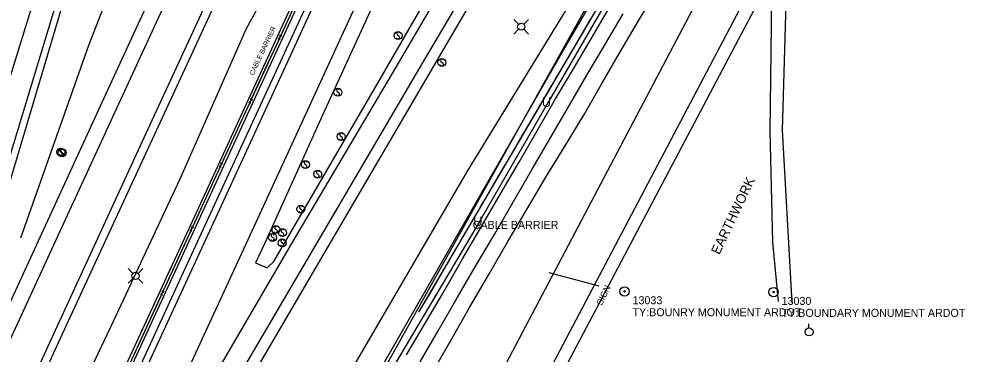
# Model space of a CAD drawing. Extents: x 978516 to 993312, y 1836504 to 1846212.
# Drawn here: x 980904 to 981495, y 1841068 to 1841278 of the extents above; entities that cross this region are included whole.
import ezdxf

# ---------------------------------------------------------------- set-up
doc = ezdxf.new("R2010")
doc.units = 0
for name, color, linetype in [('Default', 7, 'Continuous'), ('R_MOT Stage 1 Widening', 7, 'Continuous'), ('R_Proposed Road', 7, 'Continuous'), ('S_BASELINE', 7, 'Continuous'), ('S_EDGE_PAVEMENT', 7, 'Continuous'), ('S_FENCE', 7, 'Continuous'), ('S_FIBER_OPTIC_CABLE', 7, 'Continuous'), ('S_GAS_UTILITIES', 7, 'Continuous'), ('S_IRON_PIN', 7, 'Continuous'), ('S_IRON_PIN_ANNOT', 7, 'Continuous'), ('S_MISC_BOUNDARY_ANNOT', 7, 'Continuous'), ('S_MISC_STRUCTURES', 7, 'Continuous'), ('S_MISC_STRUCTURES_ANNOT', 7, 'Continuous'), ('S_PAVEMENT_CROWN', 7, 'Continuous'), ('S_SANITARY_SEWER', 7, 'Continuous'), ('S_SHOULDER', 7, 'Continuous'), ('S_SIGN', 7, 'Continuous'), ('S_SIGN_ANNOT', 7, 'Continuous'), ('S_STREAM', 7, 'Continuous'), ('S_SURVEY_TEXT_ANNOT', 7, 'Continuous'), ('S_UTILITY_POLE', 7, 'Continuous'), ('S_UTL_PT_SYM', 7, 'Continuous'), ('S_WATER_UTILITIES', 7, 'Continuous')]:
    doc.layers.add(name, color=color, linetype=linetype)

msp = doc.modelspace()

# ---------------------------------------------------------------- linework, layer by layer
at = {"layer": 'R_MOT Stage 1 Widening'}
msp.add_line((981449.82, 1841520.69), (980710.25, 1840116.94), dxfattribs=at)
at = {"layer": 'R_Proposed Road'}
for p, q in [((981472.82, 1841508.57), (980733.25, 1840104.82)), ((981371.29, 1841298.7), (980740.33, 1840101.09))]:
    msp.add_line(p, q, dxfattribs=at)
at = {"layer": 'S_BASELINE'}
msp.add_line((980929, 1840693.9), (981275.76, 1841315.9), dxfattribs=at)
at = {"layer": 'S_EDGE_PAVEMENT'}
for points in [[(981003.84, 1841586.02), (980971.59, 1841480.66), (980921.63, 1841316.83), (980863.83, 1841129.46), (980811.1, 1840959.57), (980781.96, 1840866.22)], [(981106.48, 1841528.73), (981087.95, 1841488.62), (981015.58, 1841331.71), (980924.29, 1841133.39), (980854.22, 1840981.01), (980808.18, 1840882.56), (980791.06, 1840846.48), (980818.44, 1840932.05), (980847.65, 1841026.91), (980892.45, 1841172.18), (980941.73, 1841334.88), (981014.37, 1841572.79)], [(980796.34, 1840798.88), (980885.76, 1840994.04), (980983.52, 1841206.2), (981066.57, 1841386.42), (981127.39, 1841517.95)], [(981184.72, 1841496.37), (981112.37, 1841339.54), (981025.6, 1841150.33), (980952.66, 1840992.2), (980883.01, 1840840.41), (980847.74, 1840765.17)], [(981252.24, 1841439.93), (981137.33, 1841244.03), (981073.65, 1841136.11), (981002.81, 1841014.58), (980948.5, 1840922.78), (980947.47, 1840923.27), (981050.93, 1841147.81), (981148.36, 1841360.38), (981201.55, 1841475.56)], [(980851.24, 1840712.34), (980867.77, 1840746.22), (980923.19, 1840850.45), (980998.48, 1840980.73), (981063.54, 1841091.76), (981158.12, 1841253.15), (981246.33, 1841402.78), (981273.99, 1841449.85)], [(981163.59, 1841058.69), (981174.6, 1841077.89), (981185.61, 1841097.08), (981197.57, 1841117.73), (981209.53, 1841138.38), (981221.41, 1841158.51), (981233.3, 1841178.65), (981245.22, 1841198.27), (981257.15, 1841217.9), (981267.94, 1841236.76), (981278.74, 1841255.62), (981290.58, 1841275.5), (981302.42, 1841295.38)], [(981146.26, 1841067.51), (981157.65, 1841086.94), (981169.03, 1841106.36), (981181.05, 1841127.09), (981193.06, 1841147.81), (981204.9, 1841168.14), (981216.74, 1841188.47), (981228.04, 1841208.09), (981239.33, 1841227.71), (981250.43, 1841246.46), (981261.53, 1841265.2), (981273.27, 1841285.32)]]:
    msp.add_lwpolyline(points, dxfattribs=at)
at = {"layer": 'S_FENCE'}
for p, q in [((981261.07, 1841277.44), (981259.54, 1841274.93)), ((981260.99, 1841277.41), (981259.62, 1841274.97)), ((981066.05, 1841265.16), (981068.26, 1841267.25)), ((981067.06, 1841264.64), (981067.25, 1841267.76)), ((981238.84, 1841239.48), (981237.31, 1841236.96)), ((981238.76, 1841239.44), (981237.39, 1841237)), ((981047.63, 1841225.19), (981049.85, 1841227.28)), ((981048.65, 1841224.68), (981048.83, 1841227.8)), ((981216.6, 1841201.51), (981215.08, 1841199)), ((981216.53, 1841201.47), (981215.15, 1841199.03)), ((981029.23, 1841185.23), (981031.44, 1841187.32)), ((981030.24, 1841184.71), (981030.42, 1841187.83)), ((981194.35, 1841163.52), (981192.85, 1841161.05)), ((981194.3, 1841163.52), (981192.9, 1841161.04)), ((981010.89, 1841145.23), (981013.1, 1841147.32)), ((981011.91, 1841144.71), (981012.09, 1841147.83)), ((981172.11, 1841125.55), (981170.61, 1841123.08)), ((981172.06, 1841125.55), (981170.66, 1841123.08)), ((980992.56, 1841105.22), (980994.77, 1841107.32)), ((980993.58, 1841104.71), (980993.75, 1841107.83))]:
    msp.add_line(p, q, dxfattribs=at)
for points in [[(980837.27, 1840766.53), (980948.97, 1841008.76), (981030.52, 1841186.69), (981097.8, 1841332.73), (981154.45, 1841455.56)], [(981338.12, 1841409.07), (981210.88, 1841191.78), (981153.76, 1841094.26)], [(981067.99, 1841268.02), (981076.36, 1841286.18)], [(981259.3, 1841274.46), (981249.19, 1841257.2)], [(981057.95, 1841246.22), (981066.32, 1841264.39)], [(981249.19, 1841257.2), (981239.08, 1841239.95)], [(981049.58, 1841228.05), (981057.95, 1841246.22)], [(981237.06, 1841236.49), (981226.96, 1841219.24)], [(981039.54, 1841206.26), (981047.9, 1841224.42)], [(981226.96, 1841219.24), (981216.85, 1841201.98)], [(981031.17, 1841188.09), (981039.54, 1841206.26)], [(981214.83, 1841198.53), (981210.88, 1841191.78), (981204.72, 1841181.27)], [(981021.16, 1841166.27), (981029.5, 1841184.46)], [(981204.72, 1841181.27), (981194.61, 1841164.01)], [(981012.83, 1841148.09), (981021.16, 1841166.27)], [(981192.59, 1841160.56), (981182.48, 1841143.3)], [(981002.83, 1841126.27), (981011.16, 1841144.45)], [(981182.48, 1841143.3), (981172.37, 1841126.04)], [(980994.5, 1841108.09), (981002.83, 1841126.27)], [(981170.35, 1841122.59), (981160.24, 1841105.33)], [(980984.5, 1841086.27), (980992.83, 1841104.45)], [(981160.24, 1841105.33), (981153.76, 1841094.26)], [(980976.16, 1841068.09), (980984.5, 1841086.27)]]:
    msp.add_lwpolyline(points, dxfattribs=at)
at = {"layer": 'S_FIBER_OPTIC_CABLE'}
for p, q in [((981279.43, 1841303.14), (981234.38, 1841225.12)), ((981234.38, 1841225.12), (981191.5, 1841150.6)), ((981191.5, 1841150.6), (981137.45, 1841059.16))]:
    msp.add_line(p, q, dxfattribs=at)
at = {"layer": 'S_GAS_UTILITIES'}
for p, q in [((981383.19, 1841287.56), (981380.96, 1841208.13)), ((981380.96, 1841208.13), (981387.03, 1841100.28))]:
    msp.add_line(p, q, dxfattribs=at)
at = {"layer": 'S_IRON_PIN'}
for centre, radius in [((981282.41, 1841107.16), 2.91), ((981282.41, 1841107.16), 0.411), ((981282.41, 1841107.16), 0.262), ((981282.41, 1841107.16), 0.212), ((981282.41, 1841107.16), 0.145), ((981282.41, 1841107.16), 0.0822), ((981282.41, 1841107.16), 0.0581), ((981375.55, 1841106.75), 2.91), ((981375.55, 1841106.75), 0.411), ((981375.55, 1841106.75), 0.262), ((981375.55, 1841106.75), 0.212), ((981375.55, 1841106.75), 0.145), ((981375.55, 1841106.75), 0.0822), ((981375.55, 1841106.75), 0.0581)]:
    msp.add_circle(centre, radius, dxfattribs=at)
at = {"layer": 'S_MISC_STRUCTURES'}
msp.add_lwpolyline([(980839.13, 1840767.07), (981003.01, 1841122.82), (981098.12, 1841329.36), (981134.39, 1841407.26), (981157.12, 1841455.34), (981153.12, 1841457.4), (981097.54, 1841337.01), (981013.65, 1841154.04), (980881.25, 1840867.29), (980832.33, 1840760.47)], dxfattribs=at)
at = {"layer": 'S_PAVEMENT_CROWN'}
msp.add_lwpolyline([(981154.81, 1841063.18), (981165.92, 1841082.46), (981177.04, 1841101.74), (981189.15, 1841122.47), (981201.26, 1841143.2), (981212.98, 1841163.4), (981224.69, 1841183.59), (981236.36, 1841203.67), (981248.04, 1841223.74), (981258.93, 1841242.37), (981269.82, 1841261), (981281.47, 1841280.93)], dxfattribs=at)
at = {"layer": 'S_SANITARY_SEWER'}
for p, q in [((981356.68, 1841452.4), (981249.63, 1841267.79)), ((981249.63, 1841267.79), (981130.55, 1841059.86))]:
    msp.add_line(p, q, dxfattribs=at)
at = {"layer": 'S_SHOULDER'}
for points in [[(981020.07, 1841576.9), (980960.66, 1841383.56), (980935.52, 1841301.65), (980891.25, 1841152.8), (980844.67, 1840998.94), (980833.86, 1840964.4), (980835.73, 1840963.46), (980900.84, 1841105.21), (980960.95, 1841236.45), (981052.13, 1841434.23), (981098.7, 1841534.35)], [(981132.96, 1841518.76), (981021.56, 1841276.58), (980931.09, 1841080.4), (980857.41, 1840920.24), (980799.82, 1840795.3)], [(980845.19, 1840768.49), (980928.88, 1840949.92), (981026.49, 1841161.67), (981122.3, 1841369.82), (981172.18, 1841479.39)], [(981211.39, 1841472.61), (981158.31, 1841358.64), (981093.64, 1841217.39), (981057.34, 1841136.93), (981051.73, 1841125.11), (981059.01, 1841122.03), (981063.26, 1841125.91), (981127.73, 1841236.45), (981211.26, 1841381.53), (981258.43, 1841461.01)], [(981279.6, 1841447.92), (981085.77, 1841115.96), (980988.34, 1840949.05), (980938.02, 1840861.46), (980902.15, 1840792.78), (980878.86, 1840748.32)]]:
    msp.add_lwpolyline(points, dxfattribs=at)
at = {"layer": 'S_SIGN'}
msp.add_lwpolyline([(981235.11, 1841118.96), (981266.42, 1841110.71)], dxfattribs=at)
for centre in [(981140.91, 1841267.27), (981168.32, 1841250.39), (981103.32, 1841231.75), (981105.3, 1841204.08), (980930.19, 1841194.35), (980930.99, 1841193.97), (981083.01, 1841186.49), (981090.67, 1841180.51), (981080.14, 1841158.64), (981062.47, 1841140.93), (981064.62, 1841145.86), (981068.61, 1841143.97), (981068.48, 1841137.49)]:
    msp.add_circle(centre, 2.49, dxfattribs=at)
for centre, radius, start, end in [((981141.6, 1841268.6), 1.5, 167.11961, 241.98129), ((981140.98, 1841268.54), 0.95, 16.52582, 156.89569), ((981140.5, 1841265.93), 1.4, 358.65289, 73.70634), ((981140.76, 1841266.45), 1.28, 204.64102, 335.35898), ((981169, 1841251.72), 1.5, 167.11961, 241.98129), ((981168.39, 1841251.66), 0.95, 16.52582, 156.89569), ((981167.91, 1841249.05), 1.4, 358.65289, 73.70634), ((981168.17, 1841249.57), 1.28, 204.64102, 335.35898), ((981104.01, 1841233.07), 1.5, 167.11961, 241.98129), ((981103.4, 1841233.01), 0.95, 16.52582, 156.89569), ((981102.91, 1841230.4), 1.4, 358.65289, 73.70634), ((981103.17, 1841230.92), 1.28, 204.64102, 335.35898), ((981105.14, 1841203.26), 1.28, 204.64102, 335.35898), ((981105.98, 1841205.41), 1.5, 167.11961, 241.98129), ((981105.37, 1841205.35), 0.95, 16.52582, 156.89569), ((981104.88, 1841202.74), 1.4, 358.65289, 73.70634), ((980930.88, 1841195.68), 1.5, 167.11961, 241.98129), ((980930.26, 1841195.62), 0.95, 16.52582, 156.89569), ((980931.06, 1841195.24), 0.95, 16.52582, 156.89569), ((980930.04, 1841193.53), 1.28, 204.64102, 335.35898), ((980930.83, 1841193.15), 1.28, 204.64102, 335.35898), ((980931.67, 1841195.3), 1.5, 167.11961, 241.98129), ((980929.78, 1841193.01), 1.4, 358.65289, 73.70634), ((980930.57, 1841192.63), 1.4, 358.65289, 73.70634), ((981082.86, 1841185.67), 1.28, 204.64102, 335.35898), ((981083.7, 1841187.82), 1.5, 167.11961, 241.98129), ((981083.09, 1841187.76), 0.95, 16.52582, 156.89569), ((981082.6, 1841185.15), 1.4, 358.65289, 73.70634), ((981090.51, 1841179.68), 1.28, 204.64102, 335.35898), ((981091.35, 1841181.83), 1.5, 167.11961, 241.98129), ((981090.74, 1841181.77), 0.95, 16.52582, 156.89569), ((981090.26, 1841179.16), 1.4, 358.65289, 73.70634), ((981080.21, 1841159.91), 0.95, 16.52582, 156.89569), ((981079.98, 1841157.82), 1.28, 204.64102, 335.35898), ((981080.82, 1841159.97), 1.5, 167.11961, 241.98129), ((981079.72, 1841157.3), 1.4, 358.65289, 73.70634), ((981062.55, 1841142.2), 0.95, 16.52582, 156.89569), ((981064.47, 1841145.03), 1.28, 204.64102, 335.35898), ((981065.31, 1841147.18), 1.5, 167.11961, 241.98129), ((981064.7, 1841147.12), 0.95, 16.52582, 156.89569), ((981064.21, 1841144.51), 1.4, 358.65289, 73.70634), ((981069.29, 1841145.3), 1.5, 167.11961, 241.98129), ((981068.68, 1841145.24), 0.95, 16.52582, 156.89569), ((981068.19, 1841142.63), 1.4, 358.65289, 73.70634), ((981062.32, 1841140.1), 1.28, 204.64102, 335.35898), ((981063.16, 1841142.25), 1.5, 167.11961, 241.98129), ((981062.06, 1841139.59), 1.4, 358.65289, 73.70634), ((981068.45, 1841143.15), 1.28, 204.64102, 335.35898), ((981069.16, 1841138.82), 1.5, 167.11961, 241.98129), ((981068.55, 1841138.76), 0.95, 16.52582, 156.89569), ((981068.07, 1841136.15), 1.4, 358.65289, 73.70634), ((981068.33, 1841136.67), 1.28, 204.64102, 335.35898)]:
    msp.add_arc(centre, radius, start, end, dxfattribs=at)
at = {"layer": 'S_STREAM'}
for points in [[(981016.97, 1841442.83), (980983.97, 1841354.97), (980947.53, 1841260.97), (980905, 1841140.57)], [(981319.62, 1841407.18), (981249.81, 1841290.16), (981184.15, 1841182.48), (981115.27, 1841064.44), (981067.01, 1840985.7), (981039.67, 1840945.24), (981032.53, 1840935.58), (981031.46, 1840933.32), (981012.51, 1840898.35), (980966.65, 1840813.92), (980919.78, 1840726.69)], [(980916.52, 1840990.15), (980963.36, 1841088.9), (981004.77, 1841177.52), (981045.99, 1841271.32), (981071.7, 1841318.36)]]:
    msp.add_lwpolyline(points, dxfattribs=at)
at = {"layer": 'S_UTILITY_POLE'}
for p, q in [((981216.22, 1841274.35), (981213.24, 1841277.33)), ((981219.4, 1841274.35), (981222.38, 1841277.33)), ((981216.22, 1841271.17), (981213.24, 1841268.18)), ((981219.4, 1841271.17), (981222.38, 1841268.18)), ((980975.26, 1841118.49), (980972.27, 1841121.48)), ((980978.44, 1841118.49), (980981.42, 1841121.48)), ((980975.26, 1841115.32), (980972.27, 1841112.33)), ((980978.44, 1841115.32), (980981.42, 1841112.33)), ((981397.57, 1841084.4), (981397.57, 1841086.88))]:
    msp.add_line(p, q, dxfattribs=at)
for centre, radius in [((981217.82, 1841272.77), 2.21), ((980976.86, 1841116.91), 2.21), ((981397.71, 1841081.88), 2.5)]:
    msp.add_circle(centre, radius, dxfattribs=at)
at = {"layer": 'S_UTL_PT_SYM'}
for points in [[(981249.63, 1841267.79), (981249.63, 1841267.84), (981249.63, 1841267.79), (981249.58, 1841267.79), (981249.63, 1841267.79), (981249.63, 1841267.74), (981249.63, 1841267.79), (981249.68, 1841267.79)], [(981249.63, 1841267.79), (981249.63, 1841267.84), (981249.63, 1841267.79), (981249.58, 1841267.79), (981249.63, 1841267.79), (981249.63, 1841267.74), (981249.63, 1841267.79), (981249.68, 1841267.79)], [(981234.38, 1841225.12), (981234.38, 1841225.17), (981234.38, 1841225.12), (981234.33, 1841225.12), (981234.38, 1841225.12), (981234.38, 1841225.07), (981234.38, 1841225.12), (981234.43, 1841225.12)], [(981234.38, 1841225.12), (981234.38, 1841225.17), (981234.38, 1841225.12), (981234.33, 1841225.12), (981234.38, 1841225.12), (981234.38, 1841225.07), (981234.38, 1841225.12), (981234.43, 1841225.12)], [(981380.96, 1841208.13), (981380.96, 1841208.18), (981380.96, 1841208.13), (981380.91, 1841208.13), (981380.96, 1841208.13), (981380.96, 1841208.08), (981380.96, 1841208.13), (981381.01, 1841208.13)], [(981373.18, 1841207.51), (981373.18, 1841207.56), (981373.18, 1841207.51), (981373.13, 1841207.51), (981373.18, 1841207.51), (981373.18, 1841207.46), (981373.18, 1841207.51), (981373.23, 1841207.51)], [(981191.5, 1841150.6), (981191.5, 1841150.65), (981191.5, 1841150.6), (981191.45, 1841150.6), (981191.5, 1841150.6), (981191.5, 1841150.55), (981191.5, 1841150.6), (981191.55, 1841150.6)], [(981374.75, 1841138.08), (981374.75, 1841138.13), (981374.75, 1841138.08), (981374.7, 1841138.08), (981374.75, 1841138.08), (981374.75, 1841138.03), (981374.75, 1841138.08), (981374.8, 1841138.08)], [(981378.4, 1841100.88), (981378.4, 1841100.93), (981378.4, 1841100.88), (981378.35, 1841100.88), (981378.4, 1841100.88), (981378.4, 1841100.83), (981378.4, 1841100.88), (981378.45, 1841100.88)], [(981387.03, 1841100.28), (981387.03, 1841100.33), (981387.03, 1841100.28), (981386.98, 1841100.28), (981387.03, 1841100.28), (981387.03, 1841100.23), (981387.03, 1841100.28), (981387.08, 1841100.28)]]:
    msp.add_lwpolyline(points, dxfattribs=at)
at = {"layer": 'S_WATER_UTILITIES'}
for p, q in [((981374.19, 1841290.76), (981373.18, 1841207.51)), ((981373.18, 1841207.51), (981374.75, 1841138.08)), ((981374.75, 1841138.08), (981378.4, 1841100.88))]:
    msp.add_line(p, q, dxfattribs=at)

# ---------------------------------------------------------------- texts
at = {"layer": 'Default'}
for p in [(981230.75, 1841222.58), (981187.87, 1841148.05)]:
    msp.add_text('U', height=6, dxfattribs=at).set_placement(p)
at = {"layer": 'S_IRON_PIN_ANNOT'}
for s, p in [('13033', (981287.41, 1841099.16)), ('13030', (981380.55, 1841098.75)), ('TY:BOUNRY MONUMENT ARDOT', (981287.41, 1841091.66)), ('TY:BOUNDARY MONUMENT ARDOT', (981380.55, 1841091.25))]:
    msp.add_text(s, height=5, dxfattribs=at).set_placement(p)
at = {"layer": 'S_MISC_BOUNDARY_ANNOT'}
msp.add_text('EARTHWORK', height=6.001, rotation=64.48822, dxfattribs=at).set_placement((981341.6, 1841129.79))
at = {"layer": 'S_MISC_STRUCTURES_ANNOT'}
msp.add_text('CABLE BARRIER', height=3.0003, rotation=64.69533, dxfattribs=at).set_placement((981050.48, 1841242.1))
at = {"layer": 'S_SIGN_ANNOT'}
msp.add_text('SIGN', height=4, rotation=64.69533, dxfattribs=at).set_placement((981268.27, 1841098.1))
at = {"layer": 'S_SURVEY_TEXT_ANNOT'}
msp.add_text('CABLE BARRIER', height=5, dxfattribs=at).set_placement((981187.55, 1841146.3))

doc.saveas('drawing.dxf')
